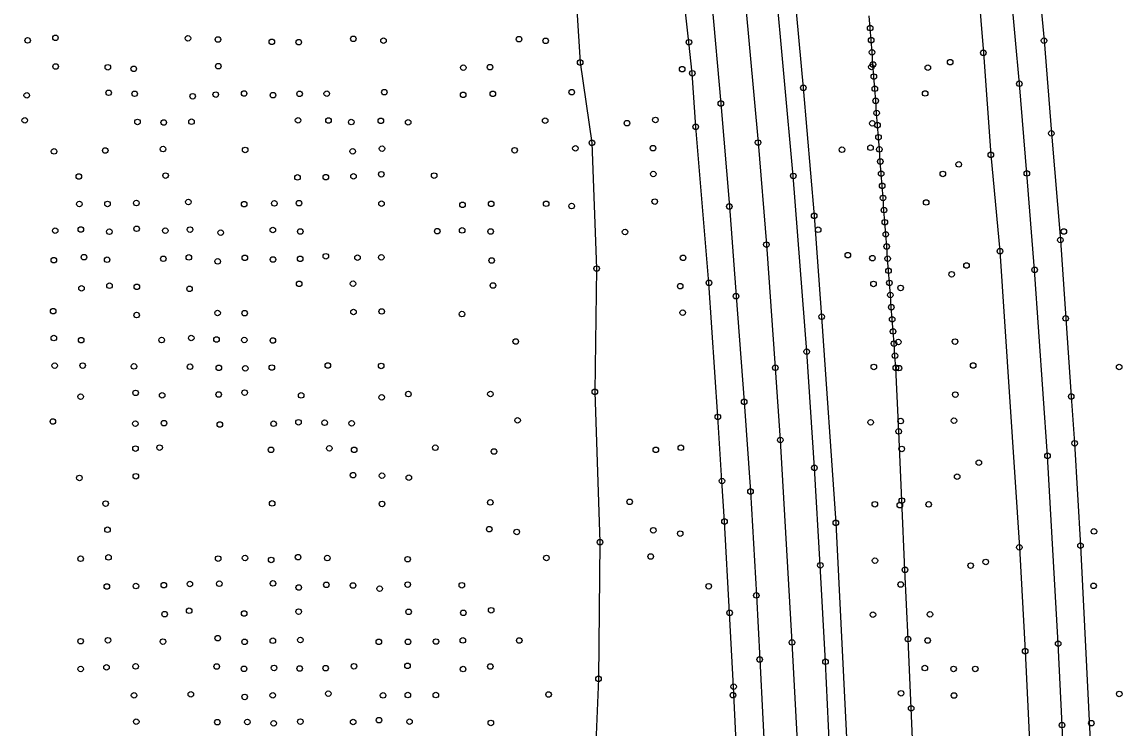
# Model space of a CAD drawing. Extents: x 20503438 to 20508873, y 7964251 to 7984667.
# Drawn here: x 20506381 to 20506777.7, y 7973635.5 to 7973890.2 of the extents above; entities that cross this region are included whole.
import ezdxf

# ---------------------------------------------------------------- set-up
doc = ezdxf.new("R2010")
doc.units = 0
for name, color, linetype in [('SurBreakLine', 7, 'Continuous'), ('SurDrainageArrowDown', 7, 'Continuous'), ('SurEdgeRoadPaved', 7, 'Continuous'), ('SurEdgeShoulderPaved', 7, 'Continuous'), ('SurSurveyPoints', 7, 'Continuous')]:
    doc.layers.add(name, color=color, linetype=linetype)

msp = doc.modelspace()

# ---------------------------------------------------------------- linework, layer by layer
at = {"layer": 'SurBreakLine'}
for points in [[(20506693.93, 7974172.3), (20506703.16, 7974103.94), (20506708.65, 7974061.23), (20506717.15, 7973987.75), (20506724.71, 7973915.62), (20506727.66, 7973879.07), (20506730.35, 7973842.27), (20506733.65, 7973807.54), (20506740.64, 7973700.69), (20506742.76, 7973663.23), (20506744.46, 7973628.25), (20506747.41, 7973556.42), (20506749.27, 7973483.89), (20506749.75, 7973448.34), (20506750.05, 7973411.41), (20506750.05, 7973377.87), (20506750.04, 7973336.11), (20506749.88, 7973302.38), (20506749.66, 7973266.92), (20506748.75, 7973195.65), (20506748.06, 7973121.35), (20506742.68, 7972730.78)], [(20506610.16, 7974165.22), (20506614.11, 7974136.91), (20506620.53, 7974089.67), (20506623.97, 7974060.88), (20506627.43, 7974031.51), (20506632.99, 7973984.59), (20506636.68, 7973948.05), (20506640.32, 7973913.84), (20506646.44, 7973846.7), (20506649.44, 7973809.9), (20506652.64, 7973765.48), (20506654.43, 7973739.41), (20506658.64, 7973666.41), (20506660.5, 7973630.6)]]:
    msp.add_lwpolyline(points, dxfattribs=at)
at = {"layer": 'SurDrainageArrowDown'}
for points in [[(20506550.42, 7974130.95), (20506553.64, 7974121.34), (20506559.29, 7974098.23), (20506569.05, 7974048.75), (20506572, 7974004), (20506574.33, 7973972.77), (20506578.92, 7973928.84), (20506582.26, 7973875.6), (20506586.51, 7973846.62), (20506588.21, 7973801.26), (20506587.58, 7973756.81), (20506589.42, 7973702.56), (20506588.88, 7973653.25), (20506585.8, 7973578.22)], [(20506702.75, 7973617.65), (20506701.63, 7973642.63), (20506700.51, 7973667.6), (20506699.39, 7973692.57), (20506698.27, 7973717.55), (20506697.15, 7973742.52), (20506696.11, 7973765.44), (20506695.78, 7973769.82), (20506695.45, 7973774.2), (20506695.12, 7973778.58), (20506694.79, 7973782.95), (20506694.46, 7973787.33), (20506694.13, 7973791.71), (20506693.8, 7973796.09), (20506693.47, 7973800.46), (20506693.14, 7973804.84), (20506692.81, 7973809.22), (20506692.48, 7973813.6), (20506692.15, 7973817.97), (20506691.82, 7973822.35), (20506691.49, 7973826.73), (20506691.16, 7973831.11), (20506690.83, 7973835.48), (20506690.5, 7973839.86), (20506690.17, 7973844.24), (20506689.84, 7973848.62), (20506689.51, 7973852.99), (20506689.18, 7973857.37), (20506688.85, 7973861.75), (20506688.52, 7973866.13), (20506688.19, 7973870.5), (20506687.86, 7973874.88), (20506687.53, 7973879.26), (20506687.2, 7973883.64), (20506686.87, 7973888.01), (20506686.54, 7973892.39)]]:
    msp.add_lwpolyline(points, dxfattribs=at)
at = {"layer": 'SurEdgeRoadPaved'}
for points in [[(20506716.24, 7974173.38), (20506725.64, 7974103.3), (20506730.15, 7974067.41), (20506733.52, 7974039.13), (20506734.53, 7974030.65), (20506738.66, 7973993.41), (20506742.8, 7973953.35), (20506745.6, 7973925.24), (20506749.55, 7973883.47), (20506752.19, 7973850.05), (20506755.45, 7973811.55), (20506757.36, 7973783.27), (20506759.35, 7973755.11), (20506760.57, 7973738.24), (20506762.7, 7973701.3), (20506766.3, 7973628.52)], [(20506639.45, 7973610.26), (20506637.61, 7973650.43), (20506636.17, 7973677.06), (20506634.34, 7973710.01), (20506633.41, 7973724.63), (20506631.92, 7973747.73), (20506628.72, 7973796.13), (20506623.96, 7973852.37), (20506622.71, 7973871.72), (20506621.49, 7973882.9), (20506619.34, 7973902.48), (20506615.99, 7973936.99), (20506613.82, 7973959.6), (20506600.04, 7974077.44), (20506596.29, 7974107.44), (20506588.06, 7974167.58)], [(20506674, 7973590.15), (20506670.75, 7973659.42), (20506668.88, 7973694.23), (20506666.75, 7973729.38), (20506663.97, 7973771.29), (20506659.12, 7973834.68), (20506652.65, 7973905.99), (20506649.13, 7973942.06), (20506645.36, 7973978.38), (20506641.36, 7974014.37), (20506632.9, 7974084.72), (20506628.34, 7974119.83), (20506623.44, 7974155.73)], [(20506754.96, 7972745.65), (20506760.25, 7973137.58), (20506761.69, 7973282.93), (20506761.86, 7973353.9), (20506761.6, 7973424.82), (20506761.25, 7973458.85), (20506759.99, 7973532.54), (20506759.04, 7973564.75), (20506756.04, 7973636.58), (20506754.65, 7973665.96), (20506750.79, 7973733.72), (20506746.15, 7973800.82), (20506743.33, 7973835.58), (20506740.64, 7973867.92), (20506734.47, 7973936.28), (20506730.78, 7973972.39), (20506727.6, 7974001.68), (20506722.88, 7974042.92), (20506713.77, 7974114.92), (20506708.86, 7974151.42)], [(20506600.61, 7974147.04), (20506605.6, 7974111.5), (20506610.07, 7974076.73), (20506622.61, 7973969.05), (20506626.26, 7973933.24), (20506629.73, 7973897.13), (20506632.99, 7973860.8), (20506636.07, 7973823.66), (20506638.5, 7973791.32), (20506641.4, 7973753.18), (20506643.71, 7973720.83), (20506645.81, 7973683.35), (20506647.01, 7973660.24), (20506649.17, 7973617.44)]]:
    msp.add_lwpolyline(points, dxfattribs=at)
at = {"layer": 'SurEdgeShoulderPaved'}
msp.add_lwpolyline([(20506630.34, 7974152.37), (20506635.51, 7974114.13), (20506640.28, 7974077.28), (20506644.45, 7974039.3), (20506649.14, 7974001.32), (20506656.18, 7973935.68), (20506657.87, 7973918.76), (20506662.74, 7973866.45), (20506666.67, 7973820.29), (20506669.36, 7973783.88), (20506674.48, 7973709.53), (20506680.04, 7973598.16), (20506681.26, 7973562.05), (20506683.25, 7973489.61), (20506683.95, 7973452.45), (20506684.17, 7973413.27), (20506684.21, 7973379.49), (20506683.74, 7973332.17), (20506683.17, 7973234.7), (20506682.2, 7973169.26), (20506681.89, 7973143.95), (20506681.42, 7973104.97), (20506681.39, 7973102.17), (20506680.61, 7973023.61)], dxfattribs=at)
at = {"layer": 'SurSurveyPoints'}
for centre in [(20506686.87, 7973888.01), (20506383.05, 7973883.55), (20506393.07, 7973884.5), (20506440.84, 7973884.31), (20506451.67, 7973883.88), (20506500.48, 7973884.14), (20506511.38, 7973883.46), (20506560.24, 7973883.99), (20506569.85, 7973883.4), (20506687.2, 7973883.64), (20506749.55, 7973883.47), (20506471.08, 7973883.05), (20506480.81, 7973882.91), (20506621.49, 7973882.9), (20506582.26, 7973875.6), (20506687.53, 7973879.26), (20506715.68, 7973875.73), (20506727.66, 7973879.07), (20506393.13, 7973874.14), (20506411.97, 7973873.87), (20506421.31, 7973873.3), (20506451.79, 7973874.26), (20506540.13, 7973873.74), (20506549.78, 7973873.92), (20506619.07, 7973873.18), (20506622.71, 7973871.72), (20506687.31, 7973873.98), (20506687.86, 7973874.88), (20506707.66, 7973873.74), (20506688.19, 7973870.5), (20506740.64, 7973867.92), (20506382.73, 7973863.74), (20506412.25, 7973864.67), (20506421.63, 7973864.31), (20506450.88, 7973864.02), (20506461.1, 7973864.41), (20506471.49, 7973863.82), (20506481.1, 7973864.27), (20506490.9, 7973864.35), (20506511.66, 7973864.88), (20506540.08, 7973863.94), (20506550.79, 7973864.28), (20506579.25, 7973864.87), (20506662.74, 7973866.45), (20506688.52, 7973866.13), (20506706.69, 7973864.43), (20506442.56, 7973863.42), (20506632.99, 7973860.8), (20506688.85, 7973861.75), (20506689.18, 7973857.37), (20506382.01, 7973854.73), (20506422.65, 7973854.15), (20506432.13, 7973853.96), (20506442.13, 7973854.22), (20506480.57, 7973854.74), (20506491.53, 7973854.68), (20506499.73, 7973854.1), (20506510.39, 7973854.56), (20506520.25, 7973854.02), (20506569.65, 7973854.6), (20506599.15, 7973853.7), (20506609.42, 7973854.87), (20506623.96, 7973852.37), (20506687.63, 7973853.65), (20506689.51, 7973852.99), (20506689.84, 7973848.62), (20506752.19, 7973850.05), (20506411.03, 7973843.85), (20506431.86, 7973844.37), (20506461.49, 7973844.05), (20506510.83, 7973844.51), (20506558.64, 7973843.94), (20506580.57, 7973844.63), (20506586.51, 7973846.62), (20506608.54, 7973844.68), (20506646.44, 7973846.7), (20506676.67, 7973844.12), (20506686.98, 7973844.85), (20506690.17, 7973844.24), (20506392.58, 7973843.52), (20506500.27, 7973843.54), (20506690.5, 7973839.86), (20506730.35, 7973842.27), (20506718.8, 7973838.84), (20506401.51, 7973834.46), (20506432.78, 7973834.8), (20506480.37, 7973834.13), (20506490.57, 7973834.24), (20506500.53, 7973834.52), (20506510.56, 7973835.28), (20506529.63, 7973834.79), (20506608.65, 7973835.38), (20506659.12, 7973834.68), (20506690.83, 7973835.48), (20506713.06, 7973835.4), (20506743.33, 7973835.58), (20506691.16, 7973831.11), (20506401.7, 7973824.54), (20506411.86, 7973824.57), (20506422.26, 7973824.89), (20506441.01, 7973825.27), (20506461.14, 7973824.47), (20506472.02, 7973824.77), (20506480.89, 7973824.84), (20506510.63, 7973824.66), (20506539.87, 7973824.25), (20506550.18, 7973824.59), (20506570.03, 7973824.63), (20506609.18, 7973825.42), (20506691.49, 7973826.73), (20506707.04, 7973825.11), (20506579.21, 7973823.8), (20506636.07, 7973823.66), (20506666.67, 7973820.29), (20506691.82, 7973822.35), (20506692.15, 7973817.97), (20506392.99, 7973814.92), (20506402.22, 7973815.34), (20506412.52, 7973814.54), (20506422.34, 7973815.61), (20506432.67, 7973814.93), (20506441.61, 7973815.31), (20506452.67, 7973814.2), (20506471.47, 7973815.18), (20506481.36, 7973814.63), (20506530.74, 7973814.75), (20506539.74, 7973815.03), (20506549.98, 7973814.61), (20506598.47, 7973814.46), (20506668.11, 7973815.27), (20506692.48, 7973813.6), (20506756.68, 7973814.64), (20506649.44, 7973809.9), (20506692.81, 7973809.22), (20506755.45, 7973811.55), (20506392.48, 7973804.3), (20506403.35, 7973805.38), (20506411.7, 7973804.43), (20506431.96, 7973804.79), (20506441.16, 7973805.28), (20506461.35, 7973805.12), (20506471.52, 7973804.54), (20506481.3, 7973804.76), (20506490.55, 7973805.69), (20506501.98, 7973805.19), (20506510.56, 7973805.3), (20506550.36, 7973804.16), (20506619.39, 7973805.11), (20506678.79, 7973806.09), (20506687.67, 7973805), (20506693.14, 7973804.84), (20506733.65, 7973807.54), (20506451.58, 7973803.85), (20506588.21, 7973801.26), (20506693.47, 7973800.46), (20506721.58, 7973802.38), (20506746.15, 7973800.82), (20506628.72, 7973796.13), (20506693.8, 7973796.09), (20506716.23, 7973799.2), (20506402.48, 7973794.13), (20506412.55, 7973795.07), (20506422.43, 7973794.67), (20506441.43, 7973793.96), (20506480.95, 7973795.75), (20506500.37, 7973795.81), (20506550.83, 7973795.15), (20506618.36, 7973794.9), (20506688.07, 7973795.72), (20506697.83, 7973794.28), (20506638.5, 7973791.32), (20506694.13, 7973791.71), (20506392.25, 7973785.91), (20506422.35, 7973784.47), (20506451.53, 7973785.23), (20506461.3, 7973785.18), (20506500.56, 7973785.58), (20506510.73, 7973785.79), (20506539.66, 7973784.85), (20506619.26, 7973785.35), (20506694.46, 7973787.33), (20506669.36, 7973783.88), (20506694.79, 7973782.95), (20506757.36, 7973783.27), (20506695.12, 7973778.58), (20506392.5, 7973776.19), (20506402.33, 7973775.41), (20506431.37, 7973775.47), (20506442.04, 7973776.2), (20506451.14, 7973775.66), (20506461.17, 7973775.48), (20506471.48, 7973775.32), (20506559.06, 7973774.95), (20506695.45, 7973774.2), (20506697.02, 7973774.77), (20506717.46, 7973774.92), (20506663.97, 7973771.29), (20506695.78, 7973769.82), (20506392.8, 7973766.22), (20506402.89, 7973766.26), (20506421.39, 7973765.97), (20506441.6, 7973765.84), (20506452, 7973765.45), (20506461.52, 7973765.28), (20506471.08, 7973765.55), (20506491.31, 7973766.31), (20506510.54, 7973766.14), (20506652.64, 7973765.48), (20506688.18, 7973765.77), (20506696.11, 7973765.44), (20506697.22, 7973765.35), (20506724.01, 7973766.31), (20506776.62, 7973765.74), (20506421.97, 7973756.41), (20506461.29, 7973756.52), (20506587.58, 7973756.81), (20506402.15, 7973755.06), (20506431.54, 7973755.54), (20506451.94, 7973755.84), (20506481.66, 7973755.51), (20506510.72, 7973754.82), (20506520.34, 7973755.98), (20506549.92, 7973756), (20506641.4, 7973753.18), (20506717.54, 7973755.79), (20506759.35, 7973755.11), (20506392.15, 7973746.1), (20506421.9, 7973745.3), (20506432.21, 7973745.5), (20506452.34, 7973744.99), (20506471.73, 7973745.28), (20506480.71, 7973745.81), (20506490.13, 7973745.65), (20506499.86, 7973745.43), (20506559.71, 7973746.5), (20506631.92, 7973747.73), (20506687.03, 7973745.79), (20506697.87, 7973746.24), (20506717.08, 7973746.38), (20506697.15, 7973742.52), (20506430.62, 7973736.68), (20506530.05, 7973736.63), (20506618.57, 7973736.62), (20506654.43, 7973739.41), (20506760.57, 7973738.24), (20506421.95, 7973736.32), (20506470.8, 7973735.88), (20506491.84, 7973736.4), (20506500.79, 7973735.86), (20506551.2, 7973735.26), (20506609.57, 7973735.86), (20506698.24, 7973736.19), (20506750.79, 7973733.72), (20506666.75, 7973729.38), (20506726.05, 7973731.24), (20506401.72, 7973725.73), (20506422.06, 7973726.34), (20506500.4, 7973726.73), (20506510.81, 7973726.54), (20506520.49, 7973725.84), (20506718.22, 7973726.18), (20506633.41, 7973724.63), (20506643.71, 7973720.83), (20506549.86, 7973716.9), (20506600.14, 7973717.11), (20506698.27, 7973717.55), (20506411.16, 7973716.48), (20506471.23, 7973716.54), (20506510.84, 7973716.36), (20506688.54, 7973716.24), (20506697.54, 7973715.91), (20506707.95, 7973716.18), (20506634.34, 7973710.01), (20506674.48, 7973709.53), (20506411.85, 7973707.04), (20506549.49, 7973707.25), (20506559.42, 7973706.25), (20506608.64, 7973706.85), (20506618.36, 7973705.65), (20506767.53, 7973706.45), (20506589.42, 7973702.56), (20506762.7, 7973701.3), (20506412.2, 7973697.07), (20506480.57, 7973697.14), (20506607.72, 7973697.38), (20506740.64, 7973700.69), (20506402.14, 7973696.58), (20506451.75, 7973696.63), (20506461.45, 7973696.84), (20506470.86, 7973696.16), (20506491.09, 7973696.83), (20506520.06, 7973696.41), (20506570.11, 7973696.87), (20506668.88, 7973694.23), (20506688.59, 7973695.9), (20506723.09, 7973694.12), (20506728.53, 7973695.43), (20506699.39, 7973692.57), (20506411.61, 7973686.57), (20506422.08, 7973686.73), (20506432.17, 7973687.04), (20506441.55, 7973687.48), (20506452.14, 7973687.57), (20506471.51, 7973687.68), (20506480.81, 7973686.22), (20506490.74, 7973687.19), (20506500.39, 7973686.95), (20506509.97, 7973685.8), (20506520.1, 7973687.27), (20506539.6, 7973687.02), (20506628.64, 7973686.66), (20506697.87, 7973687.29), (20506767.41, 7973686.81), (20506645.81, 7973683.35), (20506441.3, 7973677.82), (20506480.76, 7973677.52), (20506520.42, 7973677.44), (20506540.14, 7973677.09), (20506550.17, 7973677.99), (20506636.17, 7973677.06), (20506432.44, 7973676.6), (20506461.12, 7973676.83), (20506687.84, 7973676.41), (20506708.41, 7973676.52), (20506402.14, 7973666.83), (20506412.02, 7973667.18), (20506431.84, 7973666.69), (20506451.6, 7973667.93), (20506461.27, 7973666.62), (20506471.46, 7973667.01), (20506481.39, 7973667.28), (20506509.68, 7973666.61), (20506520.18, 7973666.63), (20506530.29, 7973666.71), (20506539.98, 7973667.13), (20506560.31, 7973667.11), (20506658.64, 7973666.41), (20506700.51, 7973667.6), (20506707.58, 7973667.11), (20506754.65, 7973665.96), (20506742.76, 7973663.23), (20506411.5, 7973657.41), (20506421.98, 7973657.75), (20506451.23, 7973657.71), (20506500.72, 7973657.81), (20506520.03, 7973657.97), (20506549.9, 7973657.72), (20506647.01, 7973660.24), (20506670.75, 7973659.42), (20506402.17, 7973656.8), (20506461.09, 7973656.87), (20506471.9, 7973657.2), (20506481.14, 7973657), (20506490.52, 7973657.12), (20506540.06, 7973656.78), (20506706.58, 7973657.15), (20506716.93, 7973656.84), (20506724.74, 7973656.84), (20506588.88, 7973653.25), (20506637.61, 7973650.43), (20506421.43, 7973647.3), (20506441.91, 7973647.66), (20506461.31, 7973646.74), (20506471.43, 7973647.32), (20506491.46, 7973647.9), (20506511.22, 7973647.29), (20506520.14, 7973647.41), (20506530.25, 7973647.41), (20506570.89, 7973647.63), (20506637.36, 7973647.38), (20506698, 7973648.05), (20506717.07, 7973647.24), (20506776.66, 7973647.82), (20506701.63, 7973642.63), (20506422.2, 7973637.82), (20506451.44, 7973637.63), (20506462.28, 7973637.68), (20506481.39, 7973637.84), (20506500.43, 7973637.69), (20506509.73, 7973638.37), (20506520.76, 7973637.8), (20506471.78, 7973637.22), (20506550.08, 7973637.36), (20506756.04, 7973636.58), (20506766.59, 7973637.29)]:
    msp.add_circle(centre, 1, dxfattribs=at)

doc.saveas('drawing.dxf')
